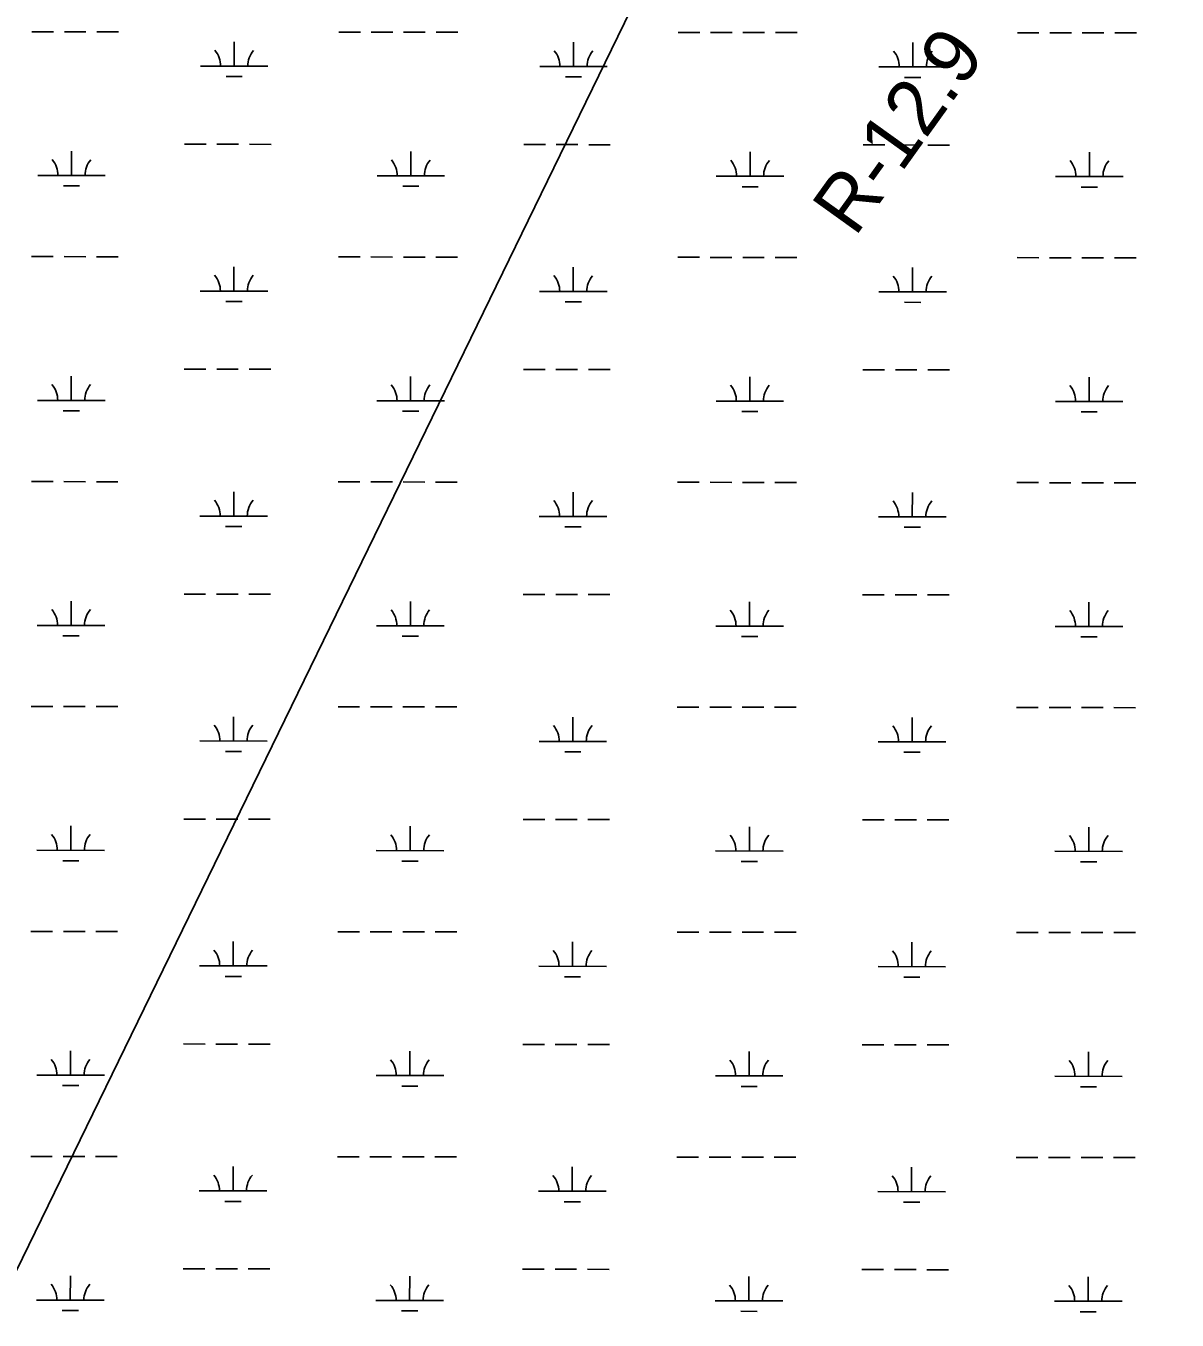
# Model space of a CAD drawing. Extents: x 3148686 to 3186545, y 916144 to 941516.
# Drawn here: x 3158945 to 3160648, y 935379 to 937293 of the extents above; entities that cross this region are included whole.
import ezdxf

# ---------------------------------------------------------------- set-up
doc = ezdxf.new("R2010")
doc.units = 0
for name, color, linetype in [('V-RIVR-RANG-IDEN', 7, 'Continuous'), ('V-TOPO-BNDY', 7, 'Continuous'), ('V-WETL-SWMP', 7, 'Continuous')]:
    doc.layers.add(name, color=color, linetype=linetype)

msp = doc.modelspace()

# ---------------------------------------------------------------- linework, layer by layer
at = {"layer": 'V-TOPO-BNDY'}
msp.add_line((3158547.5, 934665.8), (3160786.1, 939259.4), dxfattribs=at)
at = {"layer": 'V-WETL-SWMP'}
for p, q in [((3158953.8, 937284.5), (3158985.8, 937284.4)), ((3159001.8, 937284.4), (3159033.8, 937284.4)), ((3159049.8, 937284.4), (3159081.8, 937284.3)), ((3159407.7, 937284), (3159439.7, 937284)), ((3159455.7, 937284), (3159487.7, 937283.9)), ((3159503.7, 937283.9), (3159535.7, 937283.9)), ((3159551.7, 937283.9), (3159583.7, 937283.8)), ((3159909.6, 937283.5), (3159941.6, 937283.4)), ((3159957.6, 937283.4), (3159989.6, 937283.4)), ((3160005.6, 937283.4), (3160037.6, 937283.3)), ((3160053.6, 937283.3), (3160085.6, 937283.3)), ((3160411.5, 937282.9), (3160443.5, 937282.9)), ((3160459.5, 937282.9), (3160491.5, 937282.9)), ((3160507.5, 937282.8), (3160539.5, 937282.8)), ((3160555.5, 937282.8), (3160587.5, 937282.8)), ((3159253, 937233.4), (3159253.1, 937269.4)), ((3159754.9, 937232.9), (3159755, 937268.9)), ((3160256.8, 937232.4), (3160256.9, 937268.4)), ((3159203, 937233.5), (3159303, 937233.4)), ((3159704.9, 937232.9), (3159804.9, 937232.8)), ((3160206.8, 937232.4), (3160306.8, 937232.3)), ((3159241, 937218), (3159265, 937218)), ((3159742.9, 937217.5), (3159766.9, 937217.5)), ((3160244.8, 937216.9), (3160268.8, 937216.9)), ((3159179.5, 937118.1), (3159211.5, 937118)), ((3159227.5, 937118), (3159259.5, 937118)), ((3159275.5, 937118), (3159307.5, 937117.9)), ((3159681.4, 937117.5), (3159713.4, 937117.5)), ((3159729.4, 937117.5), (3159761.4, 937117.5)), ((3159777.4, 937117.4), (3159809.4, 937117.4)), ((3160183.3, 937117), (3160215.3, 937117)), ((3160231.3, 937117), (3160263.3, 937116.9)), ((3160279.3, 937116.9), (3160311.3, 937116.9)), ((3159012.4, 937071.8), (3159012.4, 937107.8)), ((3159514.3, 937071.3), (3159514.3, 937107.3)), ((3160016.2, 937070.8), (3160016.2, 937106.8)), ((3160518.1, 937070.2), (3160518.1, 937106.2)), ((3158962.4, 937071.9), (3159062.4, 937071.8)), ((3159464.3, 937071.3), (3159564.3, 937071.2)), ((3159966.2, 937070.8), (3160066.2, 937070.7)), ((3160468.1, 937070.3), (3160568.1, 937070.2)), ((3159000.4, 937056.4), (3159024.4, 937056.4)), ((3159502.3, 937055.9), (3159526.3, 937055.8)), ((3160004.2, 937055.3), (3160028.2, 937055.3)), ((3160506.1, 937054.8), (3160530.1, 937054.8)), ((3158953.4, 936951.8), (3158985.4, 936951.8)), ((3159001.4, 936951.8), (3159033.4, 936951.7)), ((3159049.4, 936951.7), (3159081.4, 936951.7)), ((3159252.7, 936900.7), (3159252.7, 936936.7)), ((3159407.3, 936951.3), (3159439.3, 936951.3)), ((3159455.3, 936951.3), (3159487.3, 936951.2)), ((3159503.3, 936951.2), (3159535.3, 936951.2)), ((3159551.3, 936951.2), (3159583.3, 936951.1)), ((3159754.6, 936900.2), (3159754.6, 936936.2)), ((3159909.2, 936950.8), (3159941.2, 936950.8)), ((3159957.2, 936950.7), (3159989.2, 936950.7)), ((3160005.2, 936950.7), (3160037.2, 936950.7)), ((3160053.2, 936950.6), (3160085.2, 936950.6)), ((3160411.1, 936950.3), (3160443.1, 936950.2)), ((3160459.1, 936950.2), (3160491.1, 936950.2)), ((3160507.1, 936950.2), (3160539.1, 936950.1)), ((3160555.1, 936950.1), (3160587.1, 936950.1)), ((3160256.5, 936899.7), (3160256.5, 936935.7)), ((3159202.7, 936900.8), (3159302.7, 936900.7)), ((3159704.6, 936900.3), (3159804.6, 936900.2)), ((3160206.5, 936899.7), (3160306.5, 936899.6)), ((3159240.7, 936885.3), (3159264.7, 936885.3)), ((3159742.6, 936884.8), (3159766.6, 936884.8)), ((3160244.5, 936884.3), (3160268.5, 936884.2)), ((3159179.1, 936785.4), (3159211.1, 936785.4)), ((3159227.1, 936785.3), (3159259.1, 936785.3)), ((3159275.1, 936785.3), (3159307.1, 936785.3)), ((3159681, 936784.9), (3159713, 936784.8)), ((3159729, 936784.8), (3159761, 936784.8)), ((3159777, 936784.8), (3159809, 936784.7)), ((3160183, 936784.3), (3160215, 936784.3)), ((3160231, 936784.3), (3160263, 936784.3)), ((3160279, 936784.2), (3160311, 936784.2)), ((3159012, 936739.1), (3159012.1, 936775.1)), ((3159513.9, 936738.6), (3159514, 936774.6)), ((3160015.8, 936738.1), (3160015.9, 936774.1)), ((3160517.7, 936737.6), (3160517.8, 936773.6)), ((3158962, 936739.2), (3159062, 936739.1)), ((3159463.9, 936738.7), (3159563.9, 936738.6)), ((3159965.8, 936738.1), (3160065.8, 936738)), ((3160467.7, 936737.6), (3160567.7, 936737.5)), ((3159000, 936723.7), (3159024, 936723.7)), ((3159501.9, 936723.2), (3159525.9, 936723.2)), ((3160003.8, 936722.7), (3160027.8, 936722.6)), ((3160505.7, 936722.1), (3160529.7, 936722.1)), ((3158953.1, 936619.1), (3158985.1, 936619.1)), ((3159001.1, 936619.1), (3159033.1, 936619)), ((3159049.1, 936619), (3159081.1, 936619)), ((3159407, 936618.7), (3159439, 936618.6)), ((3159455, 936618.6), (3159487, 936618.6)), ((3159503, 936618.6), (3159535, 936618.5)), ((3159551, 936618.5), (3159583, 936618.5)), ((3159908.9, 936618.1), (3159940.9, 936618.1)), ((3159956.9, 936618.1), (3159988.9, 936618)), ((3160004.9, 936618), (3160036.9, 936618)), ((3160052.9, 936618), (3160084.9, 936617.9)), ((3160410.8, 936617.6), (3160442.8, 936617.6)), ((3160458.8, 936617.5), (3160490.8, 936617.5)), ((3160506.8, 936617.5), (3160538.8, 936617.5)), ((3160554.8, 936617.4), (3160586.8, 936617.4)), ((3159252.3, 936568.1), (3159252.4, 936604.1)), ((3159754.2, 936567.5), (3159754.3, 936603.5)), ((3160256.1, 936567), (3160256.2, 936603)), ((3159202.3, 936568.1), (3159302.3, 936568)), ((3159704.2, 936567.6), (3159804.2, 936567.5)), ((3160206.1, 936567.1), (3160306.1, 936567)), ((3159240.3, 936552.7), (3159264.3, 936552.6)), ((3159742.2, 936552.1), (3159766.2, 936552.1)), ((3160244.1, 936551.6), (3160268.1, 936551.6)), ((3159011.7, 936406.5), (3159011.7, 936442.5)), ((3159178.8, 936452.7), (3159210.8, 936452.7)), ((3159226.8, 936452.7), (3159258.8, 936452.6)), ((3159274.8, 936452.6), (3159306.8, 936452.6)), ((3159513.6, 936405.9), (3159513.6, 936441.9)), ((3159680.7, 936452.2), (3159712.7, 936452.2)), ((3159728.7, 936452.1), (3159760.7, 936452.1)), ((3159776.7, 936452.1), (3159808.7, 936452.1)), ((3160015.5, 936405.4), (3160015.5, 936441.4)), ((3160182.6, 936451.7), (3160214.6, 936451.6)), ((3160230.6, 936451.6), (3160262.6, 936451.6)), ((3160278.6, 936451.6), (3160310.6, 936451.5)), ((3160517.4, 936404.9), (3160517.4, 936440.9)), ((3158961.7, 936406.5), (3159061.7, 936406.4)), ((3159463.6, 936406), (3159563.6, 936405.9)), ((3159965.5, 936405.5), (3160065.5, 936405.4)), ((3160467.4, 936404.9), (3160567.4, 936404.8)), ((3158999.7, 936391), (3159023.7, 936391)), ((3159501.6, 936390.5), (3159525.6, 936390.5)), ((3160003.5, 936390), (3160027.5, 936390)), ((3160505.4, 936389.5), (3160529.4, 936389.4)), ((3158952.7, 936286.5), (3158984.7, 936286.4)), ((3159000.7, 936286.4), (3159032.7, 936286.4)), ((3159048.7, 936286.4), (3159080.7, 936286.3)), ((3159406.6, 936286), (3159438.6, 936285.9)), ((3159454.6, 936285.9), (3159486.6, 936285.9)), ((3159502.6, 936285.9), (3159534.6, 936285.8)), ((3159550.6, 936285.8), (3159582.6, 936285.8)), ((3159908.5, 936285.4), (3159940.5, 936285.4)), ((3159956.5, 936285.4), (3159988.5, 936285.4)), ((3160004.5, 936285.3), (3160036.5, 936285.3)), ((3160052.5, 936285.3), (3160084.5, 936285.3)), ((3159252, 936235.4), (3159252, 936271.4)), ((3159753.9, 936234.9), (3159753.9, 936270.9)), ((3160255.8, 936234.3), (3160255.8, 936270.3)), ((3160410.4, 936284.9), (3160442.4, 936284.9)), ((3160458.4, 936284.9), (3160490.4, 936284.8)), ((3160506.4, 936284.8), (3160538.4, 936284.8)), ((3160554.4, 936284.8), (3160586.4, 936284.7)), ((3159202, 936235.5), (3159302, 936235.3)), ((3159703.9, 936234.9), (3159803.9, 936234.8)), ((3160205.8, 936234.4), (3160305.8, 936234.3)), ((3159240, 936220), (3159264, 936220)), ((3159741.9, 936219.5), (3159765.9, 936219.4)), ((3160243.8, 936218.9), (3160267.8, 936218.9)), ((3159178.4, 936120), (3159210.4, 936120)), ((3159226.4, 936120), (3159258.4, 936120)), ((3159274.4, 936119.9), (3159306.4, 936119.9)), ((3159680.3, 936119.5), (3159712.3, 936119.5)), ((3159728.3, 936119.5), (3159760.3, 936119.4)), ((3159776.3, 936119.4), (3159808.3, 936119.4)), ((3160182.3, 936119), (3160214.3, 936119)), ((3160230.3, 936118.9), (3160262.3, 936118.9)), ((3160278.3, 936118.9), (3160310.3, 936118.9)), ((3159011.3, 936073.8), (3159011.4, 936109.8)), ((3159513.2, 936073.3), (3159513.3, 936109.3)), ((3160015.1, 936072.7), (3160015.2, 936108.7)), ((3160517, 936072.2), (3160517.1, 936108.2)), ((3158961.3, 936073.8), (3159061.3, 936073.7)), ((3158999.3, 936058.4), (3159023.3, 936058.3)), ((3159463.2, 936073.3), (3159563.2, 936073.2)), ((3159501.2, 936057.8), (3159525.2, 936057.8)), ((3159965.1, 936072.8), (3160065.1, 936072.7)), ((3160003.1, 936057.3), (3160027.1, 936057.3)), ((3160467, 936072.3), (3160567, 936072.2)), ((3160505, 936056.8), (3160529, 936056.8)), ((3158952.4, 935953.8), (3158984.4, 935953.7)), ((3159000.4, 935953.7), (3159032.4, 935953.7)), ((3159048.4, 935953.7), (3159080.4, 935953.6)), ((3159406.3, 935953.3), (3159438.3, 935953.3)), ((3159454.3, 935953.3), (3159486.3, 935953.2)), ((3159502.3, 935953.2), (3159534.3, 935953.2)), ((3159550.3, 935953.2), (3159582.3, 935953.1)), ((3159908.2, 935952.8), (3159940.2, 935952.7)), ((3159956.2, 935952.7), (3159988.2, 935952.7)), ((3160004.2, 935952.7), (3160036.2, 935952.6)), ((3160052.2, 935952.6), (3160084.2, 935952.6)), ((3160410.1, 935952.2), (3160442.1, 935952.2)), ((3160458.1, 935952.2), (3160490.1, 935952.2)), ((3160506.1, 935952.1), (3160538.1, 935952.1)), ((3160554.1, 935952.1), (3160586.1, 935952.1)), ((3159251.6, 935902.7), (3159251.7, 935938.7)), ((3159753.5, 935902.2), (3159753.6, 935938.2)), ((3160255.4, 935901.7), (3160255.5, 935937.7)), ((3159201.6, 935902.8), (3159301.6, 935902.7)), ((3159239.6, 935887.3), (3159263.6, 935887.3)), ((3159703.5, 935902.2), (3159803.5, 935902.1)), ((3159741.5, 935886.8), (3159765.5, 935886.8)), ((3160205.4, 935901.7), (3160305.4, 935901.6)), ((3160243.4, 935886.2), (3160267.4, 935886.2)), ((3159011, 935741.1), (3159011, 935777.1)), ((3159178.1, 935787.4), (3159210.1, 935787.3)), ((3159226.1, 935787.3), (3159258.1, 935787.3)), ((3159274.1, 935787.3), (3159306.1, 935787.2)), ((3159512.9, 935740.6), (3159512.9, 935776.6)), ((3159680, 935786.8), (3159712, 935786.8)), ((3159728, 935786.8), (3159760, 935786.8)), ((3159776, 935786.7), (3159808, 935786.7)), ((3160014.8, 935740.1), (3160014.8, 935776.1)), ((3160181.9, 935786.3), (3160213.9, 935786.3)), ((3160229.9, 935786.3), (3160261.9, 935786.2)), ((3160277.9, 935786.2), (3160309.9, 935786.2)), ((3160516.7, 935739.5), (3160516.7, 935775.5)), ((3158961, 935741.2), (3159061, 935741.1)), ((3159462.9, 935740.6), (3159562.9, 935740.5)), ((3159964.8, 935740.1), (3160064.8, 935740)), ((3160466.7, 935739.6), (3160566.7, 935739.5)), ((3158999, 935725.7), (3159023, 935725.7)), ((3159500.9, 935725.2), (3159524.9, 935725.1)), ((3160002.8, 935724.6), (3160026.8, 935724.6)), ((3160504.7, 935724.1), (3160528.7, 935724.1)), ((3158952, 935621.1), (3158984, 935621.1)), ((3159000, 935621.1), (3159032, 935621)), ((3159048, 935621), (3159080, 935621)), ((3159405.9, 935620.6), (3159437.9, 935620.6)), ((3159453.9, 935620.6), (3159485.9, 935620.5)), ((3159501.9, 935620.5), (3159533.9, 935620.5)), ((3159549.9, 935620.5), (3159581.9, 935620.4)), ((3159907.8, 935620.1), (3159939.8, 935620.1)), ((3159955.8, 935620), (3159987.8, 935620)), ((3160003.8, 935620), (3160035.8, 935620)), ((3160051.8, 935619.9), (3160083.8, 935619.9)), ((3160409.7, 935619.6), (3160441.7, 935619.5)), ((3160457.7, 935619.5), (3160489.7, 935619.5)), ((3160505.7, 935619.5), (3160537.7, 935619.4)), ((3160553.7, 935619.4), (3160585.7, 935619.4)), ((3159251.3, 935570), (3159251.3, 935606)), ((3159753.2, 935569.5), (3159753.2, 935605.5)), ((3160255.1, 935569), (3160255.1, 935605)), ((3159201.3, 935570.1), (3159301.3, 935570)), ((3159703.2, 935569.6), (3159803.2, 935569.5)), ((3160205.1, 935569), (3160305.1, 935568.9)), ((3159239.3, 935554.6), (3159263.3, 935554.6)), ((3159741.2, 935554.1), (3159765.2, 935554.1)), ((3160243.1, 935553.6), (3160267.1, 935553.5)), ((3159010.6, 935408.4), (3159010.7, 935444.4)), ((3159177.7, 935454.7), (3159209.7, 935454.7)), ((3159225.7, 935454.6), (3159257.7, 935454.6)), ((3159273.7, 935454.6), (3159305.7, 935454.6)), ((3159512.5, 935407.9), (3159512.6, 935443.9)), ((3159679.6, 935454.2), (3159711.6, 935454.1)), ((3159727.6, 935454.1), (3159759.6, 935454.1)), ((3159775.6, 935454.1), (3159807.6, 935454)), ((3160014.4, 935407.4), (3160014.5, 935443.4)), ((3160181.6, 935453.6), (3160213.6, 935453.6)), ((3160229.6, 935453.6), (3160261.6, 935453.6)), ((3160277.6, 935453.5), (3160309.6, 935453.5)), ((3160516.3, 935406.9), (3160516.4, 935442.9)), ((3158960.6, 935408.5), (3159060.6, 935408.4)), ((3159462.5, 935408), (3159562.5, 935407.9)), ((3159964.4, 935407.4), (3160064.4, 935407.3)), ((3160466.3, 935406.9), (3160566.3, 935406.8)), ((3158998.6, 935393), (3159022.6, 935393)), ((3159500.5, 935392.5), (3159524.5, 935392.5)), ((3160002.4, 935392), (3160026.4, 935391.9)), ((3160504.3, 935391.4), (3160528.3, 935391.4))]:
    msp.add_line(p, q, dxfattribs=at)
for centre, start, end in [((3159197.8, 937234), 359.1678, 40.7115), ((3159308.3, 937233.8), 139.1678, 180.7115), ((3159699.7, 937233.4), 359.1678, 40.7115), ((3159810.2, 937233.3), 139.1678, 180.7115), ((3160201.6, 937232.9), 359.1678, 40.7115), ((3160312.1, 937232.8), 139.1678, 180.7115), ((3158957.1, 937072.3), 359.1678, 40.7115), ((3159067.6, 937072.2), 139.1678, 180.7115), ((3159459, 937071.8), 359.1678, 40.7115), ((3159569.5, 937071.7), 139.1678, 180.7115), ((3159960.9, 937071.3), 359.1678, 40.7115), ((3160071.4, 937071.2), 139.1678, 180.7115), ((3160462.9, 937070.8), 359.1678, 40.7115), ((3160573.3, 937070.6), 139.1678, 180.7115), ((3159197.4, 936901.3), 359.1678, 40.7115), ((3159307.9, 936901.2), 139.1678, 180.7115), ((3159699.3, 936900.8), 359.1678, 40.7115), ((3159809.8, 936900.6), 139.1678, 180.7115), ((3160201.2, 936900.2), 359.1678, 40.7115), ((3160311.7, 936900.1), 139.1678, 180.7115), ((3158956.8, 936739.7), 359.1678, 40.7115), ((3159067.3, 936739.6), 139.1678, 180.7115), ((3159458.7, 936739.1), 359.1678, 40.7115), ((3159569.2, 936739), 139.1678, 180.7115), ((3159960.6, 936738.6), 359.1678, 40.7115), ((3160071.1, 936738.5), 139.1678, 180.7115), ((3160462.5, 936738.1), 359.1678, 40.7115), ((3160573, 936738), 139.1678, 180.7115), ((3159197.1, 936568.6), 359.1678, 40.7115), ((3159307.6, 936568.5), 139.1678, 180.7115), ((3159699, 936568.1), 359.1678, 40.7115), ((3159809.5, 936568), 139.1678, 180.7115), ((3160200.9, 936567.5), 359.1678, 40.7115), ((3160311.4, 936567.4), 139.1678, 180.7115), ((3158956.4, 936407), 359.1678, 40.7115), ((3159066.9, 936406.9), 139.1678, 180.7115), ((3159458.3, 936406.5), 359.1678, 40.7115), ((3159568.8, 936406.4), 139.1678, 180.7115), ((3159960.2, 936405.9), 359.1678, 40.7115), ((3160070.7, 936405.8), 139.1678, 180.7115), ((3160462.2, 936405.4), 359.1678, 40.7115), ((3160572.6, 936405.3), 139.1678, 180.7115), ((3159196.7, 936235.9), 359.1678, 40.7115), ((3159307.2, 936235.8), 139.1678, 180.7115), ((3159698.6, 936235.4), 359.1678, 40.7115), ((3159809.1, 936235.3), 139.1678, 180.7115), ((3160200.5, 936234.9), 359.1678, 40.7115), ((3160311, 936234.8), 139.1678, 180.7115), ((3158956.1, 936074.3), 359.1678, 40.7115), ((3159066.6, 936074.2), 139.1678, 180.7115), ((3159458, 936073.8), 359.1678, 40.7115), ((3159568.5, 936073.7), 139.1678, 180.7115), ((3159959.9, 936073.3), 359.1678, 40.7115), ((3160070.4, 936073.1), 139.1678, 180.7115), ((3160461.8, 936072.7), 359.1678, 40.7115), ((3160572.3, 936072.6), 139.1678, 180.7115), ((3159196.4, 935903.3), 359.1678, 40.7115), ((3159306.9, 935903.1), 139.1678, 180.7115), ((3159698.3, 935902.7), 359.1678, 40.7115), ((3159808.8, 935902.6), 139.1678, 180.7115), ((3160200.2, 935902.2), 359.1678, 40.7115), ((3160310.7, 935902.1), 139.1678, 180.7115), ((3158955.7, 935741.6), 359.1678, 40.7115), ((3159066.2, 935741.5), 139.1678, 180.7115), ((3159457.6, 935741.1), 359.1678, 40.7115), ((3159568.1, 935741), 139.1678, 180.7115), ((3159959.5, 935740.6), 359.1678, 40.7115), ((3160070, 935740.5), 139.1678, 180.7115), ((3160461.5, 935740.1), 359.1678, 40.7115), ((3160571.9, 935739.9), 139.1678, 180.7115), ((3159196, 935570.6), 359.1678, 40.7115), ((3159306.5, 935570.5), 139.1678, 180.7115), ((3159697.9, 935570.1), 359.1678, 40.7115), ((3159808.4, 935569.9), 139.1678, 180.7115), ((3160199.8, 935569.5), 359.1678, 40.7115), ((3160310.3, 935569.4), 139.1678, 180.7115), ((3158955.4, 935409), 359.1678, 40.7115), ((3159065.9, 935408.9), 139.1678, 180.7115), ((3159457.3, 935408.4), 359.1678, 40.7115), ((3159567.8, 935408.3), 139.1678, 180.7115), ((3159959.2, 935407.9), 359.1678, 40.7115), ((3160069.7, 935407.8), 139.1678, 180.7115), ((3160461.1, 935407.4), 359.1678, 40.7115), ((3160571.6, 935407.3), 139.1678, 180.7115)]:
    msp.add_arc(centre, 35.2, start, end, dxfattribs=at)

# ---------------------------------------------------------------- texts
at = {"layer": 'V-RIVR-RANG-IDEN'}
msp.add_text('R-12.9', height=83, rotation=54.3475, dxfattribs=at).set_placement((3160171.3, 936979.5))

doc.saveas('drawing.dxf')
